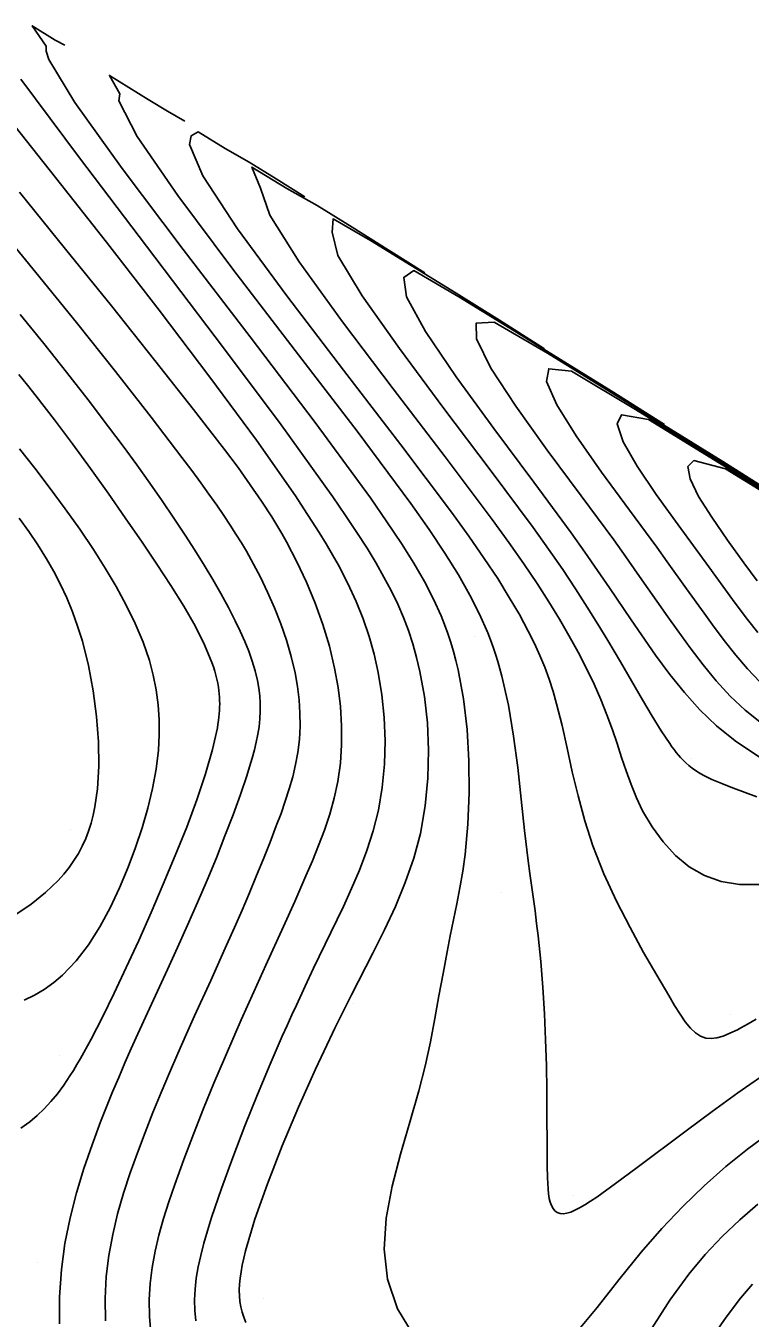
# Model space of a CAD drawing. Extents: x 2356077 to 2359823, y 225951 to 227822.
# Drawn here: x 2356687.5 to 2356750.4, y 227653.1 to 227765.2 of the extents above; entities that cross this region are included whole.
import ezdxf

# ---------------------------------------------------------------- set-up
doc = ezdxf.new("R2010")
doc.units = 0
for name, color, linetype in [('DTM Contours Major', 7, 'Continuous'), ('DTM Contours Minor', 7, 'Continuous'), ('PH Exist DTM Point', 7, 'Continuous')]:
    doc.layers.add(name, color=color, linetype=linetype)

msp = doc.modelspace()

# ---------------------------------------------------------------- linework, layer by layer
at = {"layer": 'DTM Contours Major'}
for points in [[(2356690.92, 227763.54), (2356690.09, 227763.98), (2356688.09, 227765.22), (2356689.31, 227763.45), (2356689.29, 227763.02), (2356689.53, 227762.31), (2356691.78, 227758.57), (2356695.88, 227752.84), (2356701.17, 227745.83), (2356706.98, 227738.25), (2356712.62, 227730.82), (2356717.43, 227724.28), (2356718.86, 227722.21), (2356720.11, 227720.33), (2356721.19, 227718.61), (2356722.11, 227717.01), (2356722.89, 227715.5), (2356723.55, 227714.05), (2356723.86, 227713.28), (2356724.15, 227712.51), (2356724.4, 227711.74), (2356724.63, 227710.96), (2356724.84, 227710.17), (2356725.03, 227709.36), (2356725.49, 227706.85), (2356725.8, 227704.19), (2356725.97, 227701.46), (2356726, 227698.7), (2356725.88, 227695.98), (2356725.64, 227693.36), (2356725.43, 227691.89), (2356725.19, 227690.46), (2356724.92, 227689.06), (2356724.35, 227686.29), (2356724.07, 227684.9), (2356723.72, 227683.02), (2356723.37, 227681.1), (2356723.02, 227679.12), (2356722.62, 227677.09), (2356722.16, 227675), (2356721.63, 227672.85), (2356720.85, 227670.14), (2356720.04, 227667.36), (2356719.31, 227664.58), (2356718.8, 227661.81), (2356718.61, 227659.11), (2356718.89, 227656.52), (2356719.76, 227653.95), (2356721.16, 227651.66)], [(2356742.93, 227730.63), (2356738.31, 227733.56), (2356729.5, 227739), (2356725.1, 227741.72), (2356721.18, 227743.99), (2356720.32, 227743.4), (2356720.55, 227741.71), (2356722.2, 227738.71), (2356724.86, 227734.77), (2356728.12, 227730.29), (2356731.59, 227725.65), (2356734.83, 227721.24), (2356736.03, 227719.56), (2356737.13, 227717.98), (2356738.16, 227716.48), (2356740.04, 227713.7), (2356740.93, 227712.39), (2356742.16, 227710.63), (2356743.39, 227708.96), (2356744.66, 227707.39), (2356746, 227705.9), (2356747.45, 227704.51), (2356749.05, 227703.21), (2356751.33, 227701.68)], [(2356687.05, 227740.19), (2356689.1, 227737.67), (2356691.07, 227735.19), (2356692.95, 227732.78), (2356694.72, 227730.44), (2356695.97, 227728.76), (2356697.16, 227727.13), (2356698.29, 227725.55), (2356699.36, 227724.01), (2356700.38, 227722.51), (2356701.35, 227721.05), (2356702.19, 227719.74), (2356702.99, 227718.45), (2356703.75, 227717.2), (2356704.45, 227715.98), (2356705.1, 227714.78), (2356705.7, 227713.62), (2356706.13, 227712.72), (2356706.52, 227711.83), (2356706.87, 227710.97), (2356707.17, 227710.11), (2356707.42, 227709.28), (2356707.62, 227708.45), (2356707.74, 227707.78), (2356707.82, 227707.12), (2356707.86, 227706.46), (2356707.87, 227705.79), (2356707.83, 227705.11), (2356707.76, 227704.43), (2356707.66, 227703.77), (2356707.52, 227703.1), (2356707.36, 227702.41), (2356707.16, 227701.69), (2356706.94, 227700.95), (2356706.69, 227700.18), (2356706.14, 227698.55), (2356705.51, 227696.8), (2356704.81, 227694.97), (2356704.06, 227693.07), (2356703.26, 227691.13), (2356702.42, 227689.17), (2356701.57, 227687.22), (2356700.69, 227685.29), (2356699.82, 227683.38), (2356698.09, 227679.62), (2356697.25, 227677.79), (2356696.68, 227676.53), (2356696.13, 227675.27), (2356695.59, 227674.01), (2356695.06, 227672.75), (2356694.53, 227671.47), (2356694.02, 227670.16), (2356693.28, 227668.17), (2356692.58, 227666.12), (2356691.94, 227664), (2356691.38, 227661.83), (2356690.93, 227659.61), (2356690.62, 227657.35), (2356690.45, 227654.99), (2356690.45, 227652.63)], [(2356735.21, 227651.81), (2356737.09, 227654.05), (2356738.97, 227656.45), (2356740.9, 227658.86), (2356742.69, 227660.91), (2356744.52, 227662.83), (2356746.38, 227664.62), (2356748.26, 227666.28), (2356750.14, 227667.8), (2356752, 227669.19)]]:
    msp.add_lwpolyline(points, dxfattribs=at)
at = {"layer": 'DTM Contours Minor'}
for points in [[(2356687.09, 227760.6), (2356692.2, 227753.78), (2356698.01, 227746.12), (2356703.97, 227738.25), (2356709.54, 227730.8), (2356714.15, 227724.38), (2356715.26, 227722.76), (2356716.25, 227721.28), (2356717.13, 227719.9), (2356717.91, 227718.61), (2356718.6, 227717.39), (2356719.22, 227716.23), (2356719.79, 227715.06), (2356720.29, 227713.91), (2356720.72, 227712.76), (2356721.1, 227711.61), (2356721.43, 227710.43), (2356721.72, 227709.21), (2356722.1, 227707.04), (2356722.36, 227704.76), (2356722.47, 227702.39), (2356722.41, 227699.97), (2356722.18, 227697.56), (2356721.76, 227695.18), (2356721.18, 227693.02), (2356720.44, 227690.91), (2356719.59, 227688.84), (2356718.64, 227686.8), (2356717.63, 227684.78), (2356715.78, 227681.17), (2356714.96, 227679.55), (2356714.34, 227678.29), (2356714.13, 227677.86), (2356712.67, 227674.74), (2356711.19, 227671.44), (2356709.78, 227668.07), (2356708.49, 227664.78), (2356707.41, 227661.71), (2356706.6, 227658.98), (2356706.44, 227658.34), (2356706.31, 227657.73), (2356706.21, 227657.15), (2356706.13, 227656.6), (2356706.07, 227656.07), (2356706.05, 227655.56), (2356706.06, 227655.06), (2356706.1, 227654.58), (2356706.18, 227654.11), (2356706.29, 227653.66), (2356706.43, 227653.21), (2356706.62, 227652.76)], [(2356701.32, 227756.96), (2356699.81, 227757.82), (2356698.15, 227758.84), (2356694.79, 227760.92), (2356695.68, 227759.32), (2356695.6, 227758.71), (2356697.19, 227755.61), (2356700.71, 227750.51), (2356705.5, 227744.11), (2356710.91, 227737.07), (2356716.27, 227730.07), (2356720.93, 227723.78), (2356722.51, 227721.53), (2356723.88, 227719.48), (2356725.05, 227717.59), (2356726.05, 227715.84), (2356726.89, 227714.18), (2356727.6, 227712.58), (2356727.84, 227711.96), (2356728.07, 227711.34), (2356728.28, 227710.72), (2356728.48, 227710.09), (2356728.66, 227709.46), (2356728.83, 227708.82), (2356729.39, 227706.29), (2356729.84, 227703.62), (2356730.2, 227700.89), (2356730.51, 227698.15), (2356730.8, 227695.43), (2356731.1, 227692.81), (2356731.25, 227691.7), (2356731.7, 227688.45), (2356731.84, 227687.37), (2356731.98, 227686.28), (2356732.2, 227684.07), (2356732.38, 227681.81), (2356732.52, 227679.53), (2356732.62, 227677.27), (2356732.68, 227675.05), (2356732.72, 227672.91), (2356732.73, 227671.44), (2356732.74, 227667.47), (2356732.76, 227666.35), (2356732.78, 227665.33), (2356732.8, 227664.82), (2356732.83, 227664.34), (2356732.88, 227663.91), (2356732.93, 227663.52), (2356733.01, 227663.18), (2356733.12, 227662.89), (2356733.26, 227662.63), (2356733.43, 227662.43), (2356733.63, 227662.29), (2356733.87, 227662.21), (2356734.14, 227662.19), (2356734.45, 227662.23), (2356734.79, 227662.33), (2356735.16, 227662.49), (2356735.57, 227662.7), (2356736.02, 227662.97), (2356736.52, 227663.28), (2356737.05, 227663.64), (2356738.68, 227664.8), (2356740.56, 227666.19), (2356744.82, 227669.39), (2356747.05, 227671.06), (2356749.28, 227672.67), (2356750.32, 227673.4), (2356751.35, 227674.1)], [(2356686.05, 227757.19), (2356690.11, 227752.07), (2356694.54, 227746.44), (2356699.09, 227740.57), (2356703.5, 227734.75), (2356707.53, 227729.28), (2356710.92, 227724.45), (2356711.66, 227723.33), (2356712.35, 227722.27), (2356712.99, 227721.26), (2356713.58, 227720.29), (2356714.13, 227719.35), (2356714.64, 227718.43), (2356715.46, 227716.85), (2356716.18, 227715.3), (2356716.79, 227713.78), (2356717.31, 227712.25), (2356717.75, 227710.71), (2356718.1, 227709.13), (2356718.42, 227707.2), (2356718.62, 227705.22), (2356718.69, 227703.2), (2356718.64, 227701.18), (2356718.45, 227699.17), (2356718.11, 227697.2), (2356717.67, 227695.41), (2356717.11, 227693.68), (2356716.48, 227692), (2356715.79, 227690.39), (2356715.08, 227688.84), (2356713.99, 227686.57), (2356712.5, 227683.49), (2356711.76, 227681.93), (2356711, 227680.29), (2356710.61, 227679.43), (2356710.2, 227678.52), (2356709.78, 227677.58), (2356708.73, 227675.15), (2356707.64, 227672.54), (2356706.54, 227669.81), (2356705.48, 227667.07), (2356704.5, 227664.39), (2356703.64, 227661.87), (2356703.28, 227660.72), (2356702.97, 227659.63), (2356702.7, 227658.58), (2356702.48, 227657.58), (2356702.31, 227656.6), (2356702.21, 227655.66), (2356702.16, 227654.72), (2356702.18, 227653.8), (2356702.28, 227652.9)], [(2356711.72, 227750.38), (2356709.26, 227751.94), (2356706.9, 227753.39), (2356704.82, 227754.57), (2356702.48, 227756.01), (2356701.88, 227755.69), (2356701.73, 227754.93), (2356702.88, 227752.21), (2356705.9, 227747.62), (2356710.18, 227741.8), (2356715.1, 227735.35), (2356720.06, 227728.89), (2356724.45, 227723.05), (2356725.96, 227720.95), (2356727.3, 227719.03), (2356728.46, 227717.27), (2356729.47, 227715.65), (2356730.35, 227714.15), (2356731.11, 227712.73), (2356731.64, 227711.66), (2356732.11, 227710.61), (2356732.54, 227709.58), (2356732.92, 227708.54), (2356733.26, 227707.48), (2356733.57, 227706.4), (2356734.04, 227704.54), (2356734.48, 227702.58), (2356734.93, 227700.53), (2356735.43, 227698.42), (2356736.01, 227696.27), (2356736.72, 227694.09), (2356737.68, 227691.67), (2356738.77, 227689.29), (2356739.94, 227687), (2356741.12, 227684.84), (2356742.26, 227682.87), (2356743.29, 227681.13), (2356743.8, 227680.26), (2356744.28, 227679.5), (2356744.73, 227678.84), (2356745.17, 227678.29), (2356745.61, 227677.87), (2356746.06, 227677.58), (2356746.5, 227677.43), (2356746.97, 227677.39), (2356747.47, 227677.45), (2356748.01, 227677.6), (2356748.6, 227677.84), (2356749.25, 227678.15), (2356749.55, 227678.3), (2356750.18, 227678.66), (2356750.87, 227679.05)], [(2356722.13, 227743.8), (2356718.95, 227745.8), (2356715.83, 227747.76), (2356712.79, 227749.64), (2356710.16, 227751.11), (2356707.15, 227752.97), (2356707.89, 227751.14), (2356708.7, 227748.79), (2356711.25, 227744.75), (2356715, 227739.55), (2356719.4, 227733.74), (2356723.91, 227727.85), (2356727.99, 227722.41), (2356729.43, 227720.41), (2356730.72, 227718.57), (2356731.87, 227716.86), (2356732.89, 227715.26), (2356733.81, 227713.77), (2356734.63, 227712.35), (2356735.44, 227710.88), (2356736.17, 227709.47), (2356736.82, 227708.11), (2356737.41, 227706.78), (2356737.94, 227705.46), (2356738.42, 227704.15), (2356738.82, 227702.96), (2356739.21, 227701.77), (2356739.6, 227700.59), (2356740.03, 227699.42), (2356740.5, 227698.26), (2356741.03, 227697.14), (2356741.85, 227695.74), (2356742.8, 227694.44), (2356743.88, 227693.27), (2356745.08, 227692.28), (2356746.41, 227691.51), (2356747.84, 227690.99), (2356749.44, 227690.75), (2356751.11, 227690.75)], [(2356686.99, 227750.79), (2356690.98, 227745.86), (2356694.96, 227740.92), (2356698.72, 227736.2), (2356702.07, 227731.95), (2356703.48, 227730.14), (2356704.77, 227728.46), (2356705.94, 227726.9), (2356707, 227725.42), (2356707.98, 227724), (2356708.87, 227722.62), (2356709.31, 227721.91), (2356709.73, 227721.19), (2356710.14, 227720.46), (2356711.04, 227718.74), (2356711.88, 227716.97), (2356712.63, 227715.15), (2356713.3, 227713.29), (2356713.86, 227711.41), (2356714.32, 227709.52), (2356714.62, 227707.84), (2356714.82, 227706.17), (2356714.92, 227704.51), (2356714.92, 227702.87), (2356714.82, 227701.26), (2356714.6, 227699.68), (2356714.29, 227698.24), (2356713.9, 227696.83), (2356713.44, 227695.46), (2356712.93, 227694.12), (2356712.39, 227692.8), (2356711.83, 227691.5), (2356710.86, 227689.28), (2356709.88, 227687.09), (2356708.36, 227683.75), (2356707.31, 227681.44), (2356706.22, 227679), (2356705.65, 227677.72), (2356704.76, 227675.66), (2356703.85, 227673.52), (2356702.95, 227671.32), (2356702.07, 227669.1), (2356701.23, 227666.89), (2356700.45, 227664.72), (2356699.94, 227663.23), (2356699.48, 227661.77), (2356699.08, 227660.34), (2356698.74, 227658.93), (2356698.48, 227657.53), (2356698.31, 227656.14), (2356698.23, 227654.71), (2356698.25, 227653.28), (2356698.38, 227651.86)], [(2356732.53, 227737.21), (2356728.63, 227739.68), (2356724.87, 227742.02), (2356717.43, 227746.61), (2356714.18, 227748.47), (2356714.1, 227747.31), (2356714.61, 227745.31), (2356716.71, 227741.79), (2356719.94, 227737.22), (2356723.8, 227732.04), (2356727.82, 227726.72), (2356731.54, 227721.7), (2356732.88, 227719.82), (2356734.1, 227718.05), (2356735.21, 227716.38), (2356736.22, 227714.81), (2356737.15, 227713.33), (2356738.02, 227711.91), (2356739.11, 227710.07), (2356741.02, 227706.77), (2356741.86, 227705.34), (2356742.65, 227704.06), (2356743.38, 227702.96), (2356743.57, 227702.69), (2356743.76, 227702.44), (2356743.95, 227702.2), (2356744.14, 227701.97), (2356744.33, 227701.75), (2356744.53, 227701.55), (2356744.78, 227701.3), (2356745.05, 227701.06), (2356745.33, 227700.84), (2356745.63, 227700.63), (2356745.94, 227700.43), (2356746.27, 227700.24), (2356746.64, 227700.05), (2356747.03, 227699.86), (2356747.46, 227699.67), (2356747.91, 227699.49), (2356748.39, 227699.3), (2356748.9, 227699.1), (2356750.94, 227698.36)], [(2356684.91, 227748.07), (2356688.41, 227743.82), (2356691.92, 227739.49), (2356695.3, 227735.25), (2356698.4, 227731.28), (2356701.08, 227727.77), (2356701.93, 227726.64), (2356702.71, 227725.58), (2356703.42, 227724.59), (2356704.09, 227723.65), (2356704.7, 227722.76), (2356705.27, 227721.9), (2356705.76, 227721.13), (2356706.23, 227720.38), (2356706.67, 227719.64), (2356707.09, 227718.9), (2356707.49, 227718.15), (2356707.88, 227717.39), (2356708.51, 227716.09), (2356709.1, 227714.73), (2356709.65, 227713.35), (2356710.14, 227711.94), (2356710.55, 227710.51), (2356710.89, 227709.09), (2356711.09, 227707.92), (2356711.24, 227706.76), (2356711.31, 227705.61), (2356711.32, 227704.47), (2356711.26, 227703.33), (2356711.12, 227702.19), (2356710.93, 227701.14), (2356710.68, 227700.09), (2356710.38, 227699.04), (2356710.04, 227697.98), (2356709.67, 227696.91), (2356709.26, 227695.83), (2356708.72, 227694.42), (2356708.15, 227692.97), (2356707.55, 227691.51), (2356706.93, 227690.02), (2356706.29, 227688.51), (2356705.63, 227687), (2356704.95, 227685.48), (2356703.57, 227682.43), (2356702.17, 227679.34), (2356701.46, 227677.78), (2356700.72, 227676.1), (2356699.99, 227674.4), (2356699.27, 227672.69), (2356698.56, 227670.97), (2356697.88, 227669.23), (2356697.22, 227667.47), (2356696.59, 227665.73), (2356696.02, 227663.97), (2356695.5, 227662.19), (2356695.07, 227660.39), (2356694.73, 227658.58), (2356694.51, 227656.74), (2356694.41, 227654.83), (2356694.46, 227652.9)], [(2356753.33, 227724.05), (2356747.99, 227727.42), (2356732.77, 227736.83), (2356728.15, 227739.53), (2356726.6, 227739.44), (2356726.61, 227738.06), (2356727.87, 227735.54), (2356730.03, 227732.23), (2356732.76, 227728.42), (2356735.71, 227724.45), (2356738.53, 227720.63), (2356739.58, 227719.16), (2356740.57, 227717.76), (2356743.22, 227713.97), (2356744.03, 227712.82), (2356745.15, 227711.26), (2356746.27, 227709.79), (2356747.42, 227708.4), (2356748.63, 227707.09), (2356749.92, 227705.87), (2356751.34, 227704.73)], [(2356686.92, 227734.99), (2356687.68, 227734.05), (2356688.43, 227733.1), (2356690.01, 227731.05), (2356691.58, 227728.95), (2356693.14, 227726.82), (2356694.67, 227724.68), (2356696.16, 227722.55), (2356697.62, 227720.44), (2356698.9, 227718.54), (2356700.11, 227716.69), (2356701.23, 227714.89), (2356702.21, 227713.17), (2356703.04, 227711.53), (2356703.68, 227709.99), (2356703.81, 227709.62), (2356703.92, 227709.26), (2356704.02, 227708.91), (2356704.11, 227708.56), (2356704.18, 227708.21), (2356704.24, 227707.86), (2356704.28, 227707.58), (2356704.31, 227707.29), (2356704.33, 227707), (2356704.34, 227706.71), (2356704.35, 227706.42), (2356704.34, 227706.12), (2356704.33, 227705.84), (2356704.31, 227705.55), (2356704.28, 227705.26), (2356704.24, 227704.96), (2356704.2, 227704.66), (2356704.15, 227704.34), (2356703.74, 227702.44), (2356703.13, 227700.34), (2356702.37, 227698.09), (2356701.49, 227695.72), (2356700.5, 227693.27), (2356699.46, 227690.78), (2356698.4, 227688.32), (2356697.33, 227685.89), (2356696.25, 227683.55), (2356695.2, 227681.31), (2356694.18, 227679.23), (2356693.21, 227677.34), (2356692.89, 227676.75), (2356692.58, 227676.18), (2356692.27, 227675.64), (2356691.97, 227675.12), (2356691.67, 227674.62), (2356691.36, 227674.15), (2356690.82, 227673.34), (2356690.27, 227672.6), (2356689.7, 227671.91), (2356689.12, 227671.28), (2356688.52, 227670.7), (2356687.88, 227670.17), (2356687.1, 227669.6)], [(2356757.69, 227721.28), (2356740.42, 227731.94), (2356734.87, 227735.26), (2356732.89, 227735.47), (2356732.7, 227734.38), (2356733.59, 227732.36), (2356735.27, 227729.65), (2356737.46, 227726.51), (2356739.88, 227723.21), (2356742.25, 227719.99), (2356743.16, 227718.74), (2356744.84, 227716.4), (2356746.37, 227714.27), (2356747.1, 227713.26), (2356748.11, 227711.91), (2356749.11, 227710.64), (2356750.13, 227709.44), (2356751.2, 227708.31)], [(2356767.38, 227715.13), (2356748.07, 227727.06), (2356741.53, 227731.06), (2356739.19, 227731.49), (2356738.82, 227730.7), (2356739.35, 227729.15), (2356740.55, 227727.04), (2356742.21, 227724.57), (2356744.1, 227721.93), (2356746.76, 227718.3), (2356748.84, 227715.45), (2356749.5, 227714.58), (2356750.13, 227713.73), (2356751.01, 227712.6)], [(2356686.98, 227728.54), (2356688.33, 227726.84), (2356689.66, 227725.1), (2356690.96, 227723.34), (2356692.21, 227721.57), (2356693.41, 227719.79), (2356694.42, 227718.19), (2356695.38, 227716.59), (2356696.25, 227714.98), (2356697.03, 227713.38), (2356697.7, 227711.77), (2356698.25, 227710.17), (2356698.59, 227708.9), (2356698.84, 227707.62), (2356699.01, 227706.34), (2356699.1, 227705.04), (2356699.1, 227703.73), (2356699.03, 227702.4), (2356698.83, 227700.74), (2356698.52, 227699.06), (2356698.12, 227697.36), (2356697.62, 227695.65), (2356697.05, 227693.95), (2356696.41, 227692.25), (2356695.66, 227690.46), (2356694.84, 227688.71), (2356693.94, 227687.06), (2356692.96, 227685.51), (2356691.89, 227684.11), (2356690.73, 227682.88), (2356689.96, 227682.23), (2356689.14, 227681.64), (2356688.29, 227681.14), (2356687.4, 227680.7)], [(2356755.7, 227722.19), (2356748.21, 227726.8), (2356745.48, 227727.51), (2356744.96, 227727.01), (2356745.15, 227725.93), (2356745.89, 227724.41), (2356747.02, 227722.6), (2356748.38, 227720.62), (2356749.82, 227718.64), (2356750.96, 227717.07)], [(2356686.95, 227722.53), (2356687.79, 227721.37), (2356688.59, 227720.19), (2356689.33, 227718.99), (2356689.96, 227717.89), (2356690.54, 227716.77), (2356691.08, 227715.61), (2356691.58, 227714.4), (2356692.03, 227713.15), (2356692.44, 227711.85), (2356692.97, 227709.74), (2356693.38, 227707.54), (2356693.67, 227705.32), (2356693.83, 227703.12), (2356693.86, 227701.01), (2356693.74, 227699.05), (2356693.64, 227698.25), (2356693.52, 227697.48), (2356693.37, 227696.75), (2356693.19, 227696.05), (2356692.97, 227695.38), (2356692.73, 227694.74), (2356692.43, 227694.07), (2356692.09, 227693.44), (2356691.71, 227692.82), (2356691.3, 227692.23), (2356690.83, 227691.65), (2356690.33, 227691.08), (2356689.24, 227690.04), (2356688.01, 227689.05), (2356686.67, 227688.13)], [(2356741.85, 227652.29), (2356743.39, 227654.69), (2356745.04, 227656.96), (2356746.45, 227658.66), (2356747.92, 227660.22), (2356749.45, 227661.67), (2356751.03, 227663.01)], [(2356747.1, 227651.51), (2356748.27, 227653.22), (2356749.51, 227654.86), (2356750.57, 227656.09)]]:
    msp.add_lwpolyline(points, dxfattribs=at)
at = {"layer": 'PH Exist DTM Point'}
for p, q in [((2356708.08, 227722.57), (2356708.08, 227722.57)), ((2356726.46, 227712.24), (2356726.46, 227712.24)), ((2356703.91, 227707.24), (2356703.91, 227707.24)), ((2356745.3, 227701.64), (2356745.3, 227701.64)), ((2356691.45, 227695.55), (2356691.45, 227695.55)), ((2356728.76, 227690.03), (2356728.76, 227690.03)), ((2356715.95, 227680.44), (2356715.95, 227680.44)), ((2356748.66, 227679.45), (2356748.66, 227679.45)), ((2356690.49, 227675.89), (2356690.49, 227675.89)), ((2356735.07, 227663.79), (2356735.07, 227663.79)), ((2356688.56, 227657.95), (2356688.56, 227657.95)), ((2356708.18, 227654.82), (2356708.18, 227654.82))]:
    msp.add_line(p, q, dxfattribs=at)

doc.saveas('drawing.dxf')
